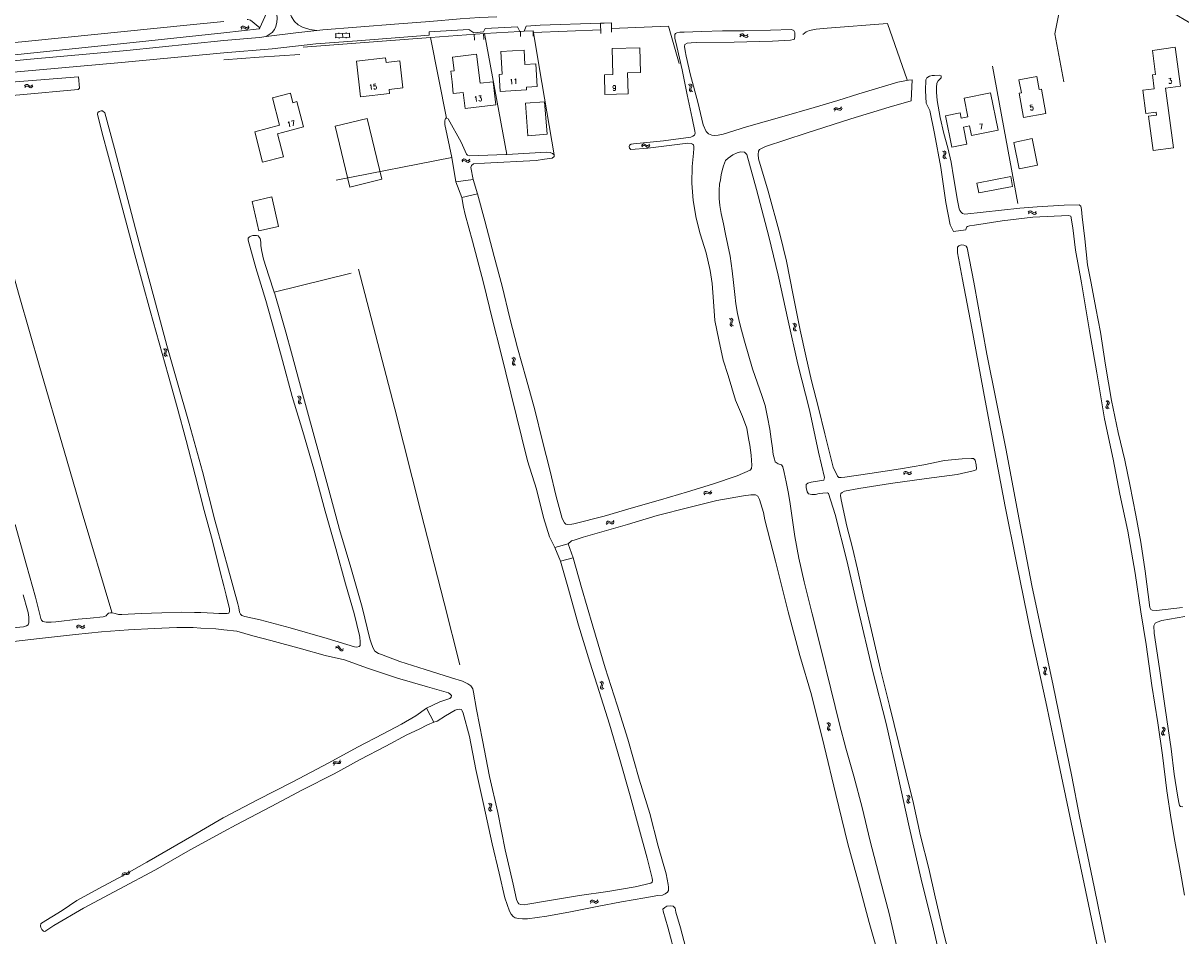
# Model space of a CAD drawing. Header units: metres. Extents: x 189705 to 199106, y 581686 to 588448.
# Tile 396 of 555: x 195938 to 196294, y 586684 to 586965. Entities that reach past the tile are written whole.
import ezdxf

# ---------------------------------------------------------------- set-up
doc = ezdxf.new("R2010")
doc.units = ezdxf.units.M
doc.layers.add('B-WA-OG-GBKN-G', color=7, linetype='Continuous', lineweight=18)
doc.styles.add('Style-STANDARD', font='STANDARD.shx')

msp = doc.modelspace()

# ---------------------------------------------------------------- linework, layer by layer
at = {"layer": 'B-WA-OG-GBKN-G'}
for p, q in [((196005.212, 586963.398), (196005.457, 586963.723)), ((196005.457, 586963.723), (196005.735, 586963.897)), ((196005.735, 586963.897), (196006.071, 586963.859)), ((196006.071, 586963.859), (196006.431, 586963.668)), ((196006.431, 586963.668), (196006.792, 586963.479)), ((196007.119, 586963.439), (196007.406, 586963.614)), ((196007.406, 586963.614), (196007.653, 586963.94)), ((196005.318, 586962.912), (196005.565, 586963.237)), ((196005.565, 586963.237), (196005.845, 586963.408)), ((196005.845, 586963.408), (196006.169, 586963.372)), ((196006.169, 586963.372), (196006.539, 586963.184)), ((196006.539, 586963.184), (196006.899, 586962.991)), ((196006.792, 586963.479), (196007.119, 586963.439)), ((196006.899, 586962.991), (196007.225, 586962.952)), ((196007.225, 586962.952), (196007.512, 586963.129)), ((196007.512, 586963.129), (196007.759, 586963.455)), ((196034.205, 586961.522), (196038.801, 586961.706)), ((196034.253, 586960.323), (196038.849, 586960.507)), ((196034.405, 586961.53), (196034.453, 586960.331)), ((196035.344, 586961.868), (196035.356, 586961.568)), ((196035.504, 586960.373), (196035.516, 586960.074)), ((196036.503, 586961.614), (196036.551, 586960.415)), ((196037.6, 586960.457), (196037.612, 586960.157)), ((196037.64, 586961.96), (196037.652, 586961.66)), ((196038.602, 586961.698), (196038.65, 586960.499)), ((196158.717, 586961.15), (196159.006, 586961.437)), ((196158.751, 586960.655), (196159.042, 586960.94)), ((196159.006, 586961.437), (196159.306, 586961.568)), ((196159.042, 586960.94), (196159.344, 586961.069)), ((196159.306, 586961.568), (196159.633, 586961.482)), ((196159.344, 586961.069), (196159.66, 586960.986)), ((196159.633, 586961.482), (196159.961, 586961.242)), ((196159.66, 586960.986), (196159.998, 586960.746)), ((196159.961, 586961.242), (196160.292, 586961.001)), ((196159.998, 586960.746), (196160.326, 586960.504)), ((196160.292, 586961.001), (196160.609, 586960.915)), ((196160.326, 586960.504), (196160.644, 586960.417)), ((196160.609, 586960.915), (196160.919, 586961.046)), ((196160.644, 586960.417), (196160.953, 586960.55)), ((196160.919, 586961.046), (196161.21, 586961.333)), ((196160.953, 586960.55), (196161.244, 586960.837)), ((195938.677, 586945.5), (195938.941, 586945.811)), ((195938.941, 586945.811), (195939.228, 586945.967)), ((195939.228, 586945.967), (195939.562, 586945.909)), ((195939.562, 586945.909), (195939.909, 586945.698)), ((195940.88, 586945.585), (195941.145, 586945.896)), ((196142.909, 586945.998), (196143.263, 586945.797)), ((196143.263, 586945.797), (196143.471, 586945.543)), ((196143.375, 586946.168), (196143.731, 586945.97)), ((196143.731, 586945.97), (196143.94, 586945.718)), ((195938.754, 586945.009), (195939.02, 586945.318)), ((195939.02, 586945.318), (195939.309, 586945.473)), ((195939.309, 586945.473), (195939.631, 586945.418)), ((195939.631, 586945.418), (195939.988, 586945.207)), ((195939.909, 586945.698), (195940.259, 586945.487)), ((195939.988, 586945.207), (195940.336, 586944.994)), ((195940.259, 586945.487), (195940.583, 586945.428)), ((195940.336, 586944.994), (195940.66, 586944.935)), ((195940.583, 586945.428), (195940.88, 586945.585)), ((195940.66, 586944.935), (195940.957, 586945.095)), ((195940.957, 586945.095), (195941.222, 586945.406)), ((196143.341, 586944.825), (196143.199, 586944.443)), ((196143.199, 586944.443), (196143.204, 586944.114)), ((196143.204, 586944.114), (196143.418, 586943.853)), ((196143.479, 586945.217), (196143.341, 586944.825)), ((196143.418, 586943.853), (196143.774, 586943.652)), ((196143.471, 586945.543), (196143.479, 586945.217)), ((196143.807, 586944.997), (196143.668, 586944.613)), ((196143.668, 586944.613), (196143.672, 586944.284)), ((196143.672, 586944.284), (196143.884, 586944.023)), ((196143.948, 586945.379), (196143.807, 586944.997)), ((196143.884, 586944.023), (196144.24, 586943.823)), ((196143.94, 586945.718), (196143.948, 586945.379)), ((196187.857, 586938.576), (196188.106, 586938.788)), ((196188.106, 586938.788), (196188.445, 586938.8)), ((196188.445, 586938.8), (196188.828, 586938.665)), ((196189.543, 586938.538), (196189.802, 586938.753)), ((196189.802, 586938.753), (196189.998, 586939.112)), ((196187.663, 586938.218), (196187.857, 586938.576)), ((196187.839, 586937.754), (196188.036, 586938.111)), ((196188.036, 586938.111), (196188.287, 586938.321)), ((196188.287, 586938.321), (196188.613, 586938.333)), ((196188.613, 586938.333), (196189.006, 586938.201)), ((196188.828, 586938.665), (196189.214, 586938.53)), ((196189.006, 586938.201), (196189.39, 586938.063)), ((196189.214, 586938.53), (196189.543, 586938.538)), ((196189.39, 586938.063), (196189.719, 586938.072)), ((196189.719, 586938.072), (196189.978, 586938.289)), ((196189.978, 586938.289), (196190.174, 586938.648)), ((196128.494, 586927.236), (196128.757, 586927.547)), ((196128.571, 586926.746), (196128.837, 586927.055)), ((196128.757, 586927.547), (196129.044, 586927.704)), ((196128.837, 586927.055), (196129.126, 586927.21)), ((196129.044, 586927.704), (196129.378, 586927.646)), ((196129.126, 586927.21), (196129.447, 586927.155)), ((196129.378, 586927.646), (196129.726, 586927.436)), ((196129.447, 586927.155), (196129.805, 586926.945)), ((196129.726, 586927.436), (196130.076, 586927.225)), ((196129.805, 586926.945), (196130.153, 586926.732)), ((196130.076, 586927.225), (196130.399, 586927.166)), ((196130.153, 586926.732), (196130.477, 586926.674)), ((196130.399, 586927.166), (196130.697, 586927.324)), ((196130.477, 586926.674), (196130.774, 586926.834)), ((196130.697, 586927.324), (196130.962, 586927.635)), ((196130.774, 586926.834), (196131.039, 586927.145)), ((196221.095, 586925.451), (196221.436, 586925.227)), ((196221.436, 586925.227), (196221.626, 586924.96)), ((196221.612, 586924.634), (196221.449, 586924.252)), ((196221.572, 586925.59), (196221.914, 586925.369)), ((196221.626, 586924.96), (196221.612, 586924.634)), ((196221.914, 586925.369), (196222.106, 586925.103)), ((196222.091, 586924.765), (196221.926, 586924.393)), ((196222.106, 586925.103), (196222.091, 586924.765)), ((196073.479, 586922.926), (196073.205, 586922.622)), ((196073.542, 586922.433), (196073.268, 586922.13)), ((196073.78, 586923.077), (196073.479, 586922.926)), ((196073.843, 586922.582), (196073.542, 586922.433)), ((196074.102, 586923.009), (196073.78, 586923.077)), ((196074.165, 586922.514), (196073.843, 586922.582)), ((196074.444, 586922.786), (196074.102, 586923.009)), ((196074.509, 586922.293), (196074.165, 586922.514)), ((196074.795, 586922.566), (196074.444, 586922.786)), ((196074.85, 586922.072), (196074.509, 586922.293)), ((196075.115, 586922.501), (196074.795, 586922.566)), ((196075.182, 586922.005), (196074.85, 586922.072)), ((196075.409, 586922.648), (196075.115, 586922.501)), ((196075.474, 586922.153), (196075.182, 586922.005)), ((196075.683, 586922.949), (196075.409, 586922.648)), ((196075.746, 586922.457), (196075.474, 586922.153)), ((196221.282, 586923.88), (196221.265, 586923.552)), ((196221.265, 586923.552), (196221.461, 586923.277)), ((196221.449, 586924.252), (196221.282, 586923.88)), ((196221.461, 586923.277), (196221.803, 586923.054)), ((196221.761, 586924.02), (196221.744, 586923.691)), ((196221.744, 586923.691), (196221.938, 586923.416)), ((196221.926, 586924.393), (196221.761, 586924.02)), ((196221.938, 586923.416), (196222.28, 586923.193)), ((196247.431, 586906.683), (196247.718, 586906.972)), ((196247.718, 586906.972), (196248.017, 586907.105)), ((196248.017, 586907.105), (196248.345, 586907.021)), ((196248.345, 586907.021), (196248.675, 586906.783)), ((196248.675, 586906.783), (196249.006, 586906.545)), ((196249.633, 586906.594), (196249.923, 586906.883)), ((196247.469, 586906.188), (196247.758, 586906.475)), ((196247.758, 586906.475), (196248.059, 586906.606)), ((196248.059, 586906.606), (196248.375, 586906.526)), ((196248.375, 586906.526), (196248.715, 586906.288)), ((196248.715, 586906.288), (196249.044, 586906.048)), ((196249.006, 586906.545), (196249.325, 586906.461)), ((196249.044, 586906.048), (196249.363, 586905.963)), ((196249.325, 586906.461), (196249.633, 586906.594)), ((196249.363, 586905.963), (196249.671, 586906.099)), ((196249.671, 586906.099), (196249.96, 586906.388)), ((196155.565, 586873.964), (196155.904, 586873.738)), ((196155.745, 586872.392), (196155.727, 586872.064)), ((196155.727, 586872.064), (196155.921, 586871.788)), ((196155.914, 586872.764), (196155.745, 586872.392)), ((196155.904, 586873.738), (196156.093, 586873.47)), ((196156.078, 586873.144), (196155.914, 586872.764)), ((196155.921, 586871.788), (196156.263, 586871.563)), ((196156.042, 586874.101), (196156.383, 586873.878)), ((196156.093, 586873.47), (196156.078, 586873.144)), ((196156.224, 586872.53), (196156.206, 586872.201)), ((196156.206, 586872.201), (196156.399, 586871.925)), ((196156.391, 586872.903), (196156.224, 586872.53)), ((196156.383, 586873.878), (196156.574, 586873.612)), ((196156.557, 586873.274), (196156.391, 586872.903)), ((196156.399, 586871.925), (196156.74, 586871.7)), ((196156.574, 586873.612), (196156.557, 586873.274)), ((196175.007, 586872.461), (196175.348, 586872.238)), ((196175.364, 586871.263), (196175.198, 586870.89)), ((196175.348, 586872.238), (196175.539, 586871.971)), ((196175.526, 586871.645), (196175.364, 586871.263)), ((196175.483, 586872.601), (196175.826, 586872.38)), ((196175.539, 586871.971), (196175.526, 586871.645)), ((196175.676, 586871.031), (196175.66, 586870.702)), ((196175.84, 586871.405), (196175.676, 586871.031)), ((196175.826, 586872.38), (196176.018, 586872.116)), ((196176.004, 586871.777), (196175.84, 586871.405)), ((196176.018, 586872.116), (196176.004, 586871.777)), ((196175.198, 586870.89), (196175.182, 586870.562)), ((196175.182, 586870.562), (196175.379, 586870.288)), ((196175.379, 586870.288), (196175.721, 586870.065)), ((196175.66, 586870.702), (196175.855, 586870.428)), ((196175.855, 586870.428), (196176.198, 586870.205)), ((195981.408, 586864.675), (195981.756, 586864.462)), ((195981.756, 586864.462), (195981.955, 586864.201)), ((195981.88, 586864.829), (195982.229, 586864.619)), ((195981.955, 586864.201), (195981.951, 586863.875)), ((195982.229, 586864.619), (195982.429, 586864.36)), ((195982.426, 586864.021), (195982.272, 586863.645)), ((195982.429, 586864.36), (195982.426, 586864.021)), ((195981.646, 586863.111), (195981.639, 586862.782)), ((195981.639, 586862.782), (195981.844, 586862.514)), ((195981.801, 586863.488), (195981.646, 586863.111)), ((195981.951, 586863.875), (195981.801, 586863.488)), ((195981.844, 586862.514), (195982.193, 586862.302)), ((195982.12, 586863.266), (195982.113, 586862.937)), ((195982.113, 586862.937), (195982.316, 586862.668)), ((195982.272, 586863.645), (195982.12, 586863.266)), ((195982.316, 586862.668), (195982.665, 586862.456)), ((196088.552, 586861.928), (196088.897, 586861.711)), ((196088.771, 586860.361), (196088.761, 586860.032)), ((196088.931, 586860.737), (196088.771, 586860.361)), ((196088.897, 586861.711), (196089.093, 586861.447)), ((196089.086, 586861.121), (196088.931, 586860.737)), ((196089.026, 586862.077), (196089.373, 586861.862)), ((196089.093, 586861.447), (196089.086, 586861.121)), ((196089.247, 586860.51), (196089.237, 586860.181)), ((196089.404, 586860.887), (196089.247, 586860.51)), ((196089.373, 586861.862), (196089.57, 586861.601)), ((196089.562, 586861.262), (196089.404, 586860.887)), ((196089.57, 586861.601), (196089.562, 586861.262)), ((196088.761, 586860.032), (196088.962, 586859.762)), ((196088.962, 586859.762), (196089.309, 586859.545)), ((196089.237, 586860.181), (196089.436, 586859.91)), ((196089.436, 586859.91), (196089.783, 586859.694)), ((196022.632, 586850.008), (196022.986, 586849.807)), ((196022.986, 586849.807), (196023.194, 586849.553)), ((196023.098, 586850.178), (196023.454, 586849.98)), ((196023.454, 586849.98), (196023.663, 586849.728)), ((196023.663, 586849.728), (196023.671, 586849.389)), ((196023.065, 586848.835), (196022.923, 586848.453)), ((196022.923, 586848.453), (196022.927, 586848.124)), ((196022.927, 586848.124), (196023.141, 586847.863)), ((196023.202, 586849.227), (196023.065, 586848.835)), ((196023.141, 586847.863), (196023.498, 586847.663)), ((196023.194, 586849.553), (196023.202, 586849.227)), ((196023.531, 586849.007), (196023.391, 586848.624)), ((196023.391, 586848.624), (196023.396, 586848.295)), ((196023.396, 586848.295), (196023.608, 586848.033)), ((196023.671, 586849.389), (196023.531, 586849.007)), ((196023.608, 586848.033), (196023.964, 586847.833)), ((196271.394, 586847.07), (196271.345, 586846.745)), ((196271.345, 586846.745), (196271.512, 586846.452)), ((196271.364, 586848.652), (196271.681, 586848.395)), ((196271.597, 586847.424), (196271.394, 586847.07)), ((196271.512, 586846.452), (196271.831, 586846.196)), ((196271.797, 586847.787), (196271.597, 586847.424)), ((196271.681, 586848.395), (196271.843, 586848.11)), ((196271.843, 586848.11), (196271.797, 586847.787)), ((196271.884, 586847.161), (196271.835, 586846.836)), ((196271.835, 586846.836), (196272.001, 586846.543)), ((196271.852, 586848.743), (196272.171, 586848.488)), ((196272.085, 586847.517), (196271.884, 586847.161)), ((196272.001, 586846.543), (196272.319, 586846.287)), ((196272.287, 586847.87), (196272.085, 586847.517)), ((196272.171, 586848.488), (196272.335, 586848.206)), ((196272.335, 586848.206), (196272.287, 586847.87)), ((196209.031, 586826.495), (196209.276, 586826.82)), ((196209.135, 586826.01), (196209.383, 586826.333)), ((196209.276, 586826.82), (196209.555, 586826.993)), ((196209.383, 586826.333), (196209.663, 586826.504)), ((196209.555, 586826.993), (196209.891, 586826.953)), ((196209.663, 586826.504), (196209.987, 586826.466)), ((196209.891, 586826.953), (196210.25, 586826.762)), ((196209.987, 586826.466), (196210.356, 586826.276)), ((196210.25, 586826.762), (196210.611, 586826.57)), ((196210.356, 586826.276), (196210.715, 586826.083)), ((196210.611, 586826.57), (196210.937, 586826.529)), ((196210.715, 586826.083), (196211.042, 586826.042)), ((196210.937, 586826.529), (196211.226, 586826.703)), ((196211.042, 586826.042), (196211.33, 586826.217)), ((196211.226, 586826.703), (196211.473, 586827.028)), ((196211.33, 586826.217), (196211.577, 586826.543)), ((196147.599, 586820.249), (196147.8, 586820.604)), ((196147.766, 586819.782), (196147.969, 586820.135)), ((196147.8, 586820.604), (196148.053, 586820.811)), ((196147.969, 586820.135), (196148.225, 586820.341)), ((196148.053, 586820.811), (196148.391, 586820.817)), ((196148.225, 586820.341), (196148.551, 586820.347)), ((196148.391, 586820.817), (196148.772, 586820.674)), ((196148.551, 586820.347), (196148.942, 586820.207)), ((196148.772, 586820.674), (196149.155, 586820.532)), ((196148.942, 586820.207), (196149.323, 586820.062)), ((196149.155, 586820.532), (196149.484, 586820.534)), ((196149.323, 586820.062), (196149.652, 586820.065)), ((196149.484, 586820.534), (196149.747, 586820.745)), ((196149.652, 586820.065), (196149.914, 586820.277)), ((196149.747, 586820.745), (196149.95, 586821.1)), ((196149.914, 586820.277), (196150.117, 586820.632)), ((196117.57, 586811.112), (196117.774, 586811.465)), ((196117.734, 586810.643), (196117.94, 586810.995)), ((196117.774, 586811.465), (196118.028, 586811.671)), ((196117.94, 586810.995), (196118.197, 586811.199)), ((196118.028, 586811.671), (196118.367, 586811.674)), ((196118.197, 586811.199), (196118.523, 586811.203)), ((196118.367, 586811.674), (196118.747, 586811.528)), ((196118.523, 586811.203), (196118.913, 586811.06)), ((196118.747, 586811.528), (196119.129, 586811.384)), ((196118.913, 586811.06), (196119.293, 586810.913)), ((196119.129, 586811.384), (196119.458, 586811.384)), ((196119.293, 586810.913), (196119.622, 586810.913)), ((196119.458, 586811.384), (196119.722, 586811.592)), ((196119.622, 586810.913), (196119.886, 586811.123)), ((196119.722, 586811.592), (196119.927, 586811.946)), ((196119.886, 586811.123), (196120.091, 586811.477)), ((195954.658, 586779.233), (195954.912, 586779.552)), ((195954.749, 586778.745), (195955.006, 586779.062)), ((195954.912, 586779.552), (195955.195, 586779.717)), ((195955.006, 586779.062), (195955.291, 586779.225)), ((195955.195, 586779.717), (195955.53, 586779.668)), ((195955.291, 586779.225), (195955.614, 586779.179)), ((195955.53, 586779.668), (195955.884, 586779.467)), ((195955.614, 586779.179), (195955.977, 586778.979)), ((195955.884, 586779.467), (195956.239, 586779.267)), ((195955.977, 586778.979), (195956.331, 586778.776)), ((195956.239, 586779.267), (195956.565, 586779.217)), ((195956.331, 586778.776), (195956.656, 586778.727)), ((195956.565, 586779.217), (195956.857, 586779.383)), ((195956.656, 586778.727), (195956.949, 586778.895)), ((195956.857, 586779.383), (195957.114, 586779.702)), ((195956.949, 586778.895), (195957.205, 586779.214)), ((196034.322, 586772.63), (196034.689, 586772.807)), ((196034.447, 586773.11), (196034.813, 586773.29)), ((196034.689, 586772.807), (196035.016, 586772.834)), ((196034.813, 586773.29), (196035.139, 586773.319)), ((196035.016, 586772.834), (196035.289, 586772.655)), ((196035.139, 586773.319), (196035.422, 586773.133)), ((196035.289, 586772.655), (196035.533, 586772.319)), ((196035.422, 586773.133), (196035.656, 586772.801)), ((196035.533, 586772.319), (196035.767, 586771.985)), ((196035.656, 586772.801), (196035.893, 586772.468)), ((196035.767, 586771.985), (196036.04, 586771.802)), ((196035.893, 586772.468), (196036.166, 586772.285)), ((196036.04, 586771.802), (196036.376, 586771.83)), ((196036.166, 586772.285), (196036.502, 586772.31)), ((196036.376, 586771.83), (196036.744, 586772.009)), ((196036.502, 586772.31), (196036.869, 586772.49)), ((196252.026, 586766.778), (196252.367, 586766.554)), ((196252.213, 586765.207), (196252.196, 586764.879)), ((196252.196, 586764.879), (196252.392, 586764.604)), ((196252.38, 586765.579), (196252.213, 586765.207)), ((196252.367, 586766.554), (196252.557, 586766.287)), ((196252.543, 586765.961), (196252.38, 586765.579)), ((196252.392, 586764.604), (196252.734, 586764.381)), ((196252.503, 586766.917), (196252.845, 586766.696)), ((196252.557, 586766.287), (196252.543, 586765.961)), ((196252.692, 586765.347), (196252.675, 586765.018)), ((196252.675, 586765.018), (196252.869, 586764.743)), ((196252.857, 586765.72), (196252.692, 586765.347)), ((196252.845, 586766.696), (196253.037, 586766.43)), ((196253.022, 586766.092), (196252.857, 586765.72)), ((196252.869, 586764.743), (196253.211, 586764.52)), ((196253.037, 586766.43), (196253.022, 586766.092)), ((196115.616, 586762.314), (196115.969, 586762.11)), ((196116.039, 586761.138), (196115.893, 586760.757)), ((196115.893, 586760.757), (196115.895, 586760.427)), ((196115.969, 586762.11), (196116.174, 586761.854)), ((196116.18, 586761.528), (196116.039, 586761.138)), ((196116.084, 586762.48), (196116.438, 586762.279)), ((196116.174, 586761.854), (196116.18, 586761.528)), ((196116.506, 586761.306), (196116.363, 586760.923)), ((196116.363, 586760.923), (196116.365, 586760.594)), ((196116.438, 586762.279), (196116.645, 586762.025)), ((196116.65, 586761.687), (196116.506, 586761.306)), ((196116.645, 586762.025), (196116.65, 586761.687)), ((196115.895, 586760.427), (196116.107, 586760.165)), ((196116.107, 586760.165), (196116.461, 586759.961)), ((196116.365, 586760.594), (196116.575, 586760.331)), ((196116.575, 586760.331), (196116.93, 586760.128)), ((196185.458, 586749.662), (196185.803, 586749.445)), ((196185.674, 586748.095), (196185.663, 586747.766)), ((196185.663, 586747.766), (196185.864, 586747.495)), ((196185.834, 586748.47), (196185.674, 586748.095)), ((196185.803, 586749.445), (196185.998, 586749.181)), ((196185.99, 586748.855), (196185.834, 586748.47)), ((196185.864, 586747.495), (196186.21, 586747.278)), ((196185.932, 586749.81), (196186.278, 586749.595)), ((196185.998, 586749.181), (196185.99, 586748.855)), ((196186.15, 586748.243), (196186.139, 586747.914)), ((196186.139, 586747.914), (196186.338, 586747.643)), ((196186.308, 586748.62), (196186.15, 586748.243)), ((196186.278, 586749.595), (196186.475, 586749.333)), ((196186.466, 586748.995), (196186.308, 586748.62)), ((196186.338, 586747.643), (196186.684, 586747.426)), ((196186.475, 586749.333), (196186.466, 586748.995)), ((196288.543, 586746.677), (196288.478, 586746.355)), ((196288.764, 586747.021), (196288.543, 586746.677)), ((196288.591, 586748.259), (196288.894, 586747.987)), ((196288.981, 586747.374), (196288.764, 586747.021)), ((196288.894, 586747.987), (196289.043, 586747.694)), ((196289.037, 586746.744), (196288.972, 586746.422)), ((196288.972, 586746.422), (196289.123, 586746.121)), ((196289.043, 586747.694), (196288.981, 586747.374)), ((196289.256, 586747.09), (196289.037, 586746.744)), ((196289.083, 586748.325), (196289.388, 586748.056)), ((196289.474, 586747.433), (196289.256, 586747.09)), ((196289.388, 586748.056), (196289.539, 586747.765)), ((196289.539, 586747.765), (196289.474, 586747.433)), ((196288.478, 586746.355), (196288.631, 586746.054)), ((196288.631, 586746.054), (196288.936, 586745.783)), ((196289.123, 586746.121), (196289.429, 586745.85)), ((196033.747, 586737.439), (196033.603, 586737.056)), ((196033.973, 586737.689), (196033.747, 586737.439)), ((196033.986, 586737.003), (196033.842, 586736.62)), ((196034.298, 586737.744), (196033.973, 586737.689)), ((196034.212, 586737.252), (196033.986, 586737.003)), ((196034.537, 586737.306), (196034.212, 586737.252)), ((196034.697, 586737.661), (196034.298, 586737.744)), ((196034.938, 586737.226), (196034.537, 586737.306)), ((196035.105, 586737.584), (196034.697, 586737.661)), ((196035.336, 586737.145), (196034.938, 586737.226)), ((196035.426, 586737.641), (196035.105, 586737.584)), ((196035.67, 586737.204), (196035.336, 586737.145)), ((196035.646, 586737.885), (196035.426, 586737.641)), ((196035.791, 586738.265), (196035.646, 586737.885)), ((196035.887, 586737.448), (196035.67, 586737.204)), ((196036.03, 586737.83), (196035.887, 586737.448)), ((196081.864, 586725.009), (196082.202, 586724.781)), ((196210.029, 586727.341), (196210.361, 586727.105)), ((196210.161, 586725.764), (196210.132, 586725.436)), ((196210.132, 586725.436), (196210.319, 586725.155)), ((196210.341, 586726.13), (196210.161, 586725.764)), ((196210.319, 586725.155), (196210.653, 586724.92)), ((196210.517, 586726.506), (196210.341, 586726.13)), ((196210.361, 586727.105), (196210.542, 586726.831)), ((196210.511, 586727.463), (196210.844, 586727.23)), ((196210.542, 586726.831), (196210.517, 586726.506)), ((196210.644, 586725.887), (196210.616, 586725.559)), ((196210.616, 586725.559), (196210.8, 586725.278)), ((196210.822, 586726.255), (196210.644, 586725.887)), ((196210.8, 586725.278), (196211.134, 586725.042)), ((196211, 586726.62), (196210.822, 586726.255)), ((196210.844, 586727.23), (196211.027, 586726.958)), ((196211.027, 586726.958), (196211, 586726.62)), ((196081.385, 586724.879), (196081.721, 586724.649)), ((196081.542, 586723.305), (196081.519, 586722.977)), ((196081.519, 586722.977), (196081.71, 586722.699)), ((196081.716, 586723.674), (196081.542, 586723.305)), ((196081.71, 586722.699), (196082.048, 586722.469)), ((196081.886, 586724.052), (196081.716, 586723.674)), ((196081.721, 586724.649), (196081.906, 586724.378)), ((196081.906, 586724.378), (196081.886, 586724.052)), ((196082.024, 586723.436), (196082, 586723.107)), ((196082, 586723.107), (196082.189, 586722.829)), ((196082.195, 586723.806), (196082.024, 586723.436)), ((196082.189, 586722.829), (196082.528, 586722.599)), ((196082.367, 586724.175), (196082.195, 586723.806)), ((196082.202, 586724.781), (196082.388, 586724.513)), ((196082.388, 586724.513), (196082.367, 586724.175)), ((195970.436, 586703.541), (195970.648, 586703.802)), ((195970.648, 586703.802), (195970.77, 586704.192)), ((195970.911, 586703.381), (195971.033, 586703.771)), ((195968.654, 586702.862), (195968.775, 586703.251)), ((195968.775, 586703.251), (195968.978, 586703.507)), ((195968.917, 586702.44), (195969.04, 586702.828)), ((195968.978, 586703.507), (195969.308, 586703.584)), ((195969.04, 586702.828), (195969.246, 586703.084)), ((195969.246, 586703.084), (195969.564, 586703.159)), ((195969.308, 586703.584), (195969.71, 586703.526)), ((195969.564, 586703.159), (195969.975, 586703.105)), ((195969.71, 586703.526), (195970.115, 586703.468)), ((195969.975, 586703.105), (195970.378, 586703.045)), ((195970.115, 586703.468), (195970.436, 586703.541)), ((195970.378, 586703.045), (195970.699, 586703.118)), ((195970.699, 586703.118), (195970.911, 586703.381)), ((196112.66, 586694.668), (196112.899, 586694.998)), ((196112.774, 586694.185), (196113.016, 586694.513)), ((196112.899, 586694.998), (196113.173, 586695.176)), ((196113.016, 586694.513), (196113.292, 586694.69)), ((196113.173, 586695.176), (196113.511, 586695.144)), ((196113.292, 586694.69), (196113.617, 586694.659)), ((196113.511, 586695.144), (196113.873, 586694.96)), ((196113.617, 586694.659), (196113.99, 586694.477)), ((196113.873, 586694.96), (196114.238, 586694.776)), ((196113.99, 586694.477), (196114.353, 586694.291)), ((196114.238, 586694.776), (196114.566, 586694.742)), ((196114.353, 586694.291), (196114.68, 586694.257)), ((196114.566, 586694.742), (196114.85, 586694.922)), ((196114.68, 586694.257), (196114.964, 586694.439)), ((196114.85, 586694.922), (196115.091, 586695.253)), ((196114.964, 586694.439), (196115.205, 586694.769))]:
    msp.add_line(p, q, dxfattribs=at)
at = {"layer": 'B-WA-OG-GBKN-G', "flags": 128}
for points in [[(196000, 586965.285), (195988.569, 586964.15), (195940.961, 586959.343), (195893.937, 586954.77), (195851.019, 586950.429), (195850.299, 586952.032), (195847.851, 586959.724), (195842.557, 586976.96), (195837.175, 586993.734), (195835.118, 587000)], [(196013.023, 586960.697), (196014.836, 586961.943), (196015.574, 586962.857), (196016.008, 586963.797), (196016.289, 586965.067), (196016.418, 586966.236), (196016.293, 586967.609), (196015.637, 586970.102), (196004.838, 587000)], [(196028.633, 586962.537), (196026.478, 586962.859), (196024.242, 586963.575), (196022.871, 586964.265), (196021.78, 586965.335), (196020.816, 586966.735), (196019.778, 586968.924), (196017.729, 586974.902), (196008.955, 587000)], [(196258.347, 586946.774), (196255.626, 586961.575), (196257.471, 586970.773), (196262.734, 586971.88), (196267.921, 586972.784), (196271.53, 586973.158), (196281.848, 586972.754), (196284.694, 586972.316), (196304.347, 586960.681), (196324.682, 586948.584)], [(196011.041, 586963.325), (196013.666, 586968.99)], [(196011.041, 586963.325), (196008.207, 586965.722), (196007.379, 586965.931), (196007.145, 586965.927)], [(196083.954, 586966.765), (196078.637, 586966.585), (196072.664, 586966.14), (196063.411, 586965.296), (196053.853, 586964.605), (196040.839, 586963.565), (196030.493, 586962.748), (196028.633, 586962.537)], [(196091.209, 586962.247), (196091.008, 586962.236), (196090.327, 586963.69), (196080.411, 586963.174), (196079.825, 586962.133)], [(196115.868, 586964.76), (196097.34, 586964.155), (196092.959, 586963.929), (196092.406, 586962.309), (196091.209, 586962.247)], [(196119.273, 586964.89), (196117.038, 586964.798), (196115.868, 586964.76)], [(196115.991, 586961.597), (196115.868, 586964.76)], [(196119.273, 586964.89), (196119.27, 586962.048)], [(196119.271, 586963.166), (196136.759, 586963.84), (196140.112, 586952.412)], [(196178.082, 586961.336), (196179.1, 586962.147), (196180.142, 586962.552), (196182.227, 586962.954), (196185.583, 586963.252), (196204.113, 586964.661), (196210.217, 586947.401)], [(195915.86, 586952.977), (195972.067, 586958.891), (196000, 586961.878)], [(196000, 586961.878), (196010.83, 586963.036), (196011.041, 586963.325)], [(196079.825, 586962.133), (196076.876, 586961.86), (196075.327, 586962.829), (196063.126, 586962.195), (196063.175, 586961.127), (196041.061, 586959.395), (196028.249, 586958.432), (196014.827, 586956.936), (196000, 586955.723)], [(196010.995, 586960.452), (196000, 586959.484)], [(196013.023, 586960.697), (196010.995, 586960.452)], [(196028.633, 586962.537), (196022.155, 586961.801), (196013.023, 586960.697)], [(196024.385, 586957.449), (196063.533, 586960.374)], [(196063.533, 586960.374), (196080.203, 586961.62)], [(196063.533, 586960.374), (196068.506, 586935.632)], [(196076.994, 586961.38), (196077.126, 586959.622)], [(196080.024, 586959.769), (196079.896, 586961.597)], [(196080.203, 586961.62), (196080.256, 586961.624), (196091.008, 586962.236)], [(196080.203, 586961.62), (196087.01, 586924.433)], [(196091.209, 586962.247), (196091.285, 586960.71)], [(196092.406, 586962.309), (196095.126, 586962.405), (196095.207, 586961.927)], [(196095.126, 586962.405), (196095.123, 586960.804)], [(196095.207, 586961.927), (196115.944, 586962.789)], [(196095.207, 586961.927), (196097.089, 586950.809), (196101.565, 586924.34)], [(196144.462, 586927.387), (196144.178, 586927.604), (196143.751, 586927.841), (196142.764, 586927.926), (196130.392, 586926.391), (196125.199, 586925.931), (196124.735, 586926.337), (196124.648, 586926.883), (196124.781, 586927.285), (196125.29, 586927.58), (196126.038, 586927.704), (196135.281, 586928.62), (196143.675, 586929.783), (196144.314, 586930.097), (196144.809, 586930.372), (196144.938, 586931.034), (196144.845, 586931.645), (196144.038, 586935.62), (196142.573, 586942.814), (196140.989, 586950.491), (196139.387, 586957.589), (196138.712, 586960.166), (196138.704, 586960.861), (196138.727, 586961.296), (196138.899, 586961.646), (196139.316, 586961.87), (196140.239, 586961.993), (196141.558, 586962.015), (196146.938, 586962.227), (196153.441, 586962.502), (196160.085, 586962.457), (196168.115, 586962.649), (196174.579, 586962.872), (196175.35, 586962.567), (196175.591, 586961.89), (196175.622, 586960.779), (196175.511, 586959.936), (196175.211, 586959.737), (196174.307, 586959.575), (196172.449, 586959.485), (196168.745, 586959.26), (196156.941, 586958.916), (196145.333, 586958.816), (196143.787, 586958.763), (196142.493, 586958.637), (196141.835, 586958.285), (196141.713, 586957.643), (196141.884, 586956.271), (196142.203, 586954.632), (196143.587, 586948.782)], [(195766.469, 586959.883), (195776.175, 586944.781), (195777.471, 586942.949), (195778.997, 586941.524), (195780.369, 586940.736), (195781.64, 586940.1), (195784.436, 586939.464), (195787.232, 586939.109), (195789.494, 586938.982), (195792.086, 586939.06), (195812.01, 586941.025), (195838.67, 586943.681), (195878.138, 586947.663), (195906.118, 586950.395), (195939.385, 586953.587), (195970.111, 586956.447), (196000, 586959.484)], [(196092.601, 586952.143), (196092.343, 586956.511), (196085.213, 586956.076)], [(196119.472, 586957.012), (196119.674, 586948.991), (196117.045, 586948.925), (196117.197, 586942.864), (196124.371, 586943.044), (196124.208, 586949.538), (196128.197, 586949.639), (196128.006, 586957.226), (196119.472, 586957.012)], [(196285.626, 586956.44), (196286.633, 586949.05), (196285.635, 586948.914), (196286.213, 586944.668), (196282.641, 586944.182), (196283.619, 586937.01), (196286.791, 586937.442), (196286.91, 586936.572), (196284.453, 586936.237), (196285.895, 586925.654), (196292.111, 586926.5), (196289.621, 586944.784), (196294.271, 586945.418), (196292.64, 586957.396)], [(196292.64, 586957.396), (196285.626, 586956.44)], [(195930.542, 586949.283), (195968.511, 586952.68), (196000, 586955.723)], [(196023.408, 586955.16), (196010.909, 586954.326), (196000, 586953.537)], [(196040.83, 586953.129), (196049.724, 586954.133), (196049.885, 586952.706), (196054.153, 586953.188), (196055.088, 586944.906), (196050.825, 586944.424), (196050.965, 586943.186), (196042.066, 586942.182), (196040.83, 586953.129)], [(196070.192, 586946.77), (196069.809, 586950.078), (196070.802, 586950.193), (196070.315, 586954.395), (196077.765, 586955.259), (196078.802, 586946.319), (196082.815, 586946.785), (196083.642, 586939.652), (196074.205, 586938.558), (196073.63, 586943.515)], [(196085.213, 586956.076), (196085.624, 586949.117)], [(196085.624, 586949.117), (196084.728, 586949.062), (196085.048, 586943.808), (196093.145, 586944.302), (196093.097, 586945.102), (196096.375, 586945.302), (196095.945, 586952.347), (196092.601, 586952.143)], [(196236.421, 586951.575), (196240.502, 586929.348), (196244.231, 586909.334)], [(195955.319, 586948.295), (195935.897, 586946.791), (195919.779, 586945.009), (195919.459, 586944.761), (195919.774, 586942.154), (195920.046, 586941.732), (195922.869, 586941.528), (195937.285, 586942.821), (195955.163, 586944.398), (195955.611, 586944.835)], [(195955.319, 586948.295), (195955.611, 586944.835)], [(196073.63, 586943.515), (196070.555, 586943.181), (196070.192, 586946.77)], [(196143.587, 586948.782), (196145.836, 586940.503), (196147.464, 586933.56), (196148.345, 586931.469), (196149.132, 586930.742), (196150.077, 586930.39), (196151.076, 586930.24), (196152.097, 586930.368), (196153.626, 586930.688), (196160.813, 586932.886), (196171.684, 586936.005), (196181.591, 586938.858), (196188.895, 586940.997), (196195.283, 586943.124), (196201.46, 586944.882), (196207.358, 586946.623), (196210.624, 586947.319), (196211.754, 586947.343)], [(196211.754, 586947.343), (196211.47, 586940.879)], [(196216.044, 586940.196), (196215.797, 586944.133), (196215.913, 586947.412)], [(196215.913, 586947.412), (196216.267, 586947.978), (196217.076, 586948.537), (196217.909, 586948.745), (196218.578, 586948.766), (196220.138, 586948.819), (196220.617, 586948.653), (196220.684, 586948.022), (196220.226, 586947.591), (196219.715, 586947.042), (196219.326, 586946.364), (196219.206, 586945.046), (196219.214, 586943.552), (196219.422, 586941.082), (196220.33, 586935.834), (196221.442, 586930.837), (196222.746, 586926.521), (196223.777, 586922.038), (196224.457, 586917.563)], [(196244.581, 586947.406), (196250.066, 586948.423)], [(196244.638, 586943.25), (196245.326, 586943.377), (196244.581, 586947.406)], [(196246.014, 586935.792), (196252.888, 586937.07), (196251.504, 586944.515), (196250.817, 586944.387), (196250.066, 586948.423)], [(196017.164, 586933.414), (196014.926, 586941.829), (196020.472, 586943.303), (196021.255, 586940.358), (196022.455, 586940.677), (196024.512, 586932.942), (196018, 586931.21)], [(196235.857, 586943.416), (196227.687, 586941.794), (196228.84, 586935.985), (196226.825, 586935.585), (196226.494, 586937.252), (196221.966, 586936.353), (196223.891, 586926.658), (196228.539, 586927.581), (196227.491, 586932.863), (196229.381, 586933.238), (196229.972, 586930.256), (196238.147, 586931.879), (196235.857, 586943.416)], [(196244.638, 586943.25), (196246.014, 586935.792)], [(195921.09, 586941.313), (195927.985, 586914.922), (195934.04, 586891.686), (195936.991, 586881.073), (195943.351, 586858.907), (195950.881, 586833.355), (195956.401, 586814.268), (195965.584, 586783.703)], [(196098.685, 586940.648), (196099.418, 586930.638), (196093.549, 586930.208), (196092.816, 586940.219), (196098.685, 586940.648)], [(196211.47, 586940.879), (196204.706, 586938.968), (196192.831, 586935.376), (196179.151, 586931.006), (196166.623, 586926.881), (196165.417, 586926.279), (196164.752, 586925.953), (196164.425, 586925.468), (196164.352, 586924.423), (196164.504, 586923.123), (196167.389, 586913.105), (196171.056, 586900.067), (196173.057, 586891.673), (196175.14, 586881.181), (196177.278, 586870.421), (196179.062, 586862.49), (196180.77, 586854.885), (196182.947, 586846.554), (196184.905, 586838.524), (196187.471, 586828.32), (196188.742, 586825.544), (196189.193, 586825.112), (196189.92, 586825.093), (196191.039, 586825.227), (196198.672, 586826.344), (196208.114, 586827.746), (196215.307, 586829.055), (196221.663, 586830.299), (196227.155, 586830.841), (196229.975, 586830.975), (196230.644, 586830.97), (196231.146, 586830.414), (196231.46, 586828.989), (196231.556, 586827.923), (196231.403, 586827.476), (196230.517, 586827.165), (196225.611, 586826.04), (196216.158, 586824.827), (196205.066, 586823.236), (196195.299, 586821.759), (196190.915, 586820.909), (196190.152, 586820.532), (196189.785, 586820.151), (196189.729, 586819.619), (196189.907, 586818.254), (196191.644, 586810.187), (196193.379, 586803.503), (196194.868, 586796.97), (196196.879, 586788.141), (196199.27, 586778.088)], [(196224.414, 586900.751), (196223.447, 586902.832), (196222.065, 586909.688), (196220.504, 586920.397), (196218.57, 586930.85), (196217.118, 586937.921), (196216.044, 586940.196)], [(195991.172, 586825.84), (195988.441, 586836.52), (195985.623, 586846.777), (195982.861, 586856.678), (195977.387, 586876.341), (195972.654, 586893.531), (195966.486, 586916.629), (195962.544, 586931.026), (195961.107, 586936.825), (195961.189, 586937.331), (195961.64, 586937.697), (195962.259, 586937.881), (195962.693, 586937.813), (195963.37, 586937.19), (195966.352, 586926.256), (195969.816, 586912.992), (195973.988, 586897.223), (195978.548, 586880.275), (195982.443, 586865.735), (195985.556, 586854.929), (195989.332, 586841.689), (195993.389, 586826.96), (195997.268, 586811.972), (196000, 586801.925)], [(196044.099, 586935.538), (196048.638, 586916.81), (196038.801, 586914.427), (196034.262, 586933.154), (196044.099, 586935.538)], [(196067.987, 586934.755), (196068.166, 586935.593), (196068.421, 586935.669), (196068.506, 586935.632)], [(196068.506, 586935.632), (196068.954, 586935.439), (196073.034, 586928.211), (196074.655, 586924.547), (196074.959, 586924.241), (196075.645, 586924.036), (196086.753, 586924.419), (196087.01, 586924.433)], [(196018, 586931.21), (196016.498, 586930.811), (196018.335, 586923.689), (196011.928, 586922.036), (196009.517, 586931.379), (196017.164, 586933.414)], [(196070.154, 586923.514), (196067.985, 586933.662), (196067.987, 586934.755)], [(196248.666, 586929.303), (196250.325, 586921.154), (196244.681, 586920.005), (196243.022, 586928.154), (196248.666, 586929.303)], [(196078.072, 586912.295), (196080.301, 586903.991), (196083.192, 586893.031), (196085.564, 586883.972), (196087.937, 586874.075), (196090.323, 586864.996), (196093.043, 586855.525), (196095.619, 586845.873), (196097.993, 586836.255), (196100.27, 586827.437), (196102.195, 586819.245), (196104.085, 586812.462), (196104.757, 586811.184), (196105.248, 586810.816), (196105.825, 586810.663), (196107.021, 586810.77), (196107.626, 586810.896), (196116.977, 586813.26), (196126.045, 586815.879), (196134.37, 586818.244), (196142.586, 586820.701), (196150.327, 586823.077), (196157.894, 586825.669), (196161.856, 586827.386), (196162.302, 586827.883), (196162.4, 586828.921), (196162.308, 586830.37), (196162.177, 586831.95), (196161.818, 586835.07), (196161.418, 586837.106), (196160.864, 586840.254), (196159.593, 586843.894), (196157.378, 586848.945), (196155.175, 586856.438), (196153.581, 586861.23), (196152.226, 586867.463), (196151.07, 586873.35), (196150.583, 586879.264), (196150.168, 586884.715), (196149.575, 586888.733), (196148.37, 586894.16), (196146.551, 586899.987), (196145.322, 586904.867), (196144.395, 586910.246), (196143.994, 586915.575), (196144.08, 586920.744), (196144.449, 586924.815), (196144.57, 586926.243), (196144.601, 586926.847), (196144.462, 586927.387)], [(196087.01, 586924.433), (196099.258, 586925.104), (196100.402, 586925.05), (196101.062, 586924.769), (196101.57, 586924.336)], [(196159.073, 586925.235), (196157.941, 586924.913), (196156.605, 586924.313), (196155.18, 586923.258), (196154.312, 586922.596), (196153.675, 586920.893), (196153.268, 586919.545), (196152.953, 586918.19), (196152.778, 586916.606), (196152.515, 586915.316), (196152.358, 586913.511), (196152.371, 586910.926), (196152.62, 586908.716), (196152.998, 586906.336), (196153.701, 586903.09), (196154.268, 586899.961), (196155.781, 586893.182), (196156.357, 586888.65), (196156.79, 586885.062), (196157.165, 586881.422), (196157.507, 586878.529), (196158.042, 586875.498), (196158.573, 586872.733), (196159.191, 586870.377), (196160.114, 586867.084), (196162.607, 586858.517), (196165.601, 586850.005), (196166.529, 586847.264), (196167.221, 586843.621), (196167.908, 586839.972), (196168.391, 586836.877), (196168.773, 586834.165), (196168.965, 586832.176), (196169.37, 586830.712), (196169.637, 586829.969), (196170.522, 586829.359), (196171.565, 586828.967), (196171.976, 586828.367), (196172.378, 586826.662), (196172.98, 586823.832), (196173.579, 586820.664), (196174.089, 586817.731), (196174.496, 586814.896), (196175.63, 586806.937), (196176.911, 586800.27), (196178.544, 586793.061), (196180.975, 586783.151), (196183.749, 586772.185), (196186.741, 586760.166), (196189.392, 586749.292)], [(196221.22, 586673.42), (196218.306, 586686.361), (196214.533, 586701.672), (196210.765, 586717.712), (196207.289, 586733.593), (196203.78, 586749.474), (196199.535, 586765.881), (196195.126, 586784.575), (196191.656, 586799.598), (196188.03, 586813.74), (196186.02, 586820.153), (196185.671, 586820.396), (196184.287, 586820.322), (196183.13, 586820.149), (196181.972, 586819.924), (196180.912, 586819.855), (196179.862, 586820.057), (196179.452, 586820.762), (196179.163, 586822.05), (196179.157, 586822.94), (196179.602, 586823.378), (196180.701, 586823.675), (196184.545, 586824.269), (196184.733, 586825.125), (196182.91, 586832.953), (196180.196, 586845.886), (196176.609, 586859.956), (196173.561, 586873.333), (196170.551, 586887.288), (196167.623, 586899.268), (196163.881, 586913.631), (196160.892, 586924.442), (196160.196, 586925.181), (196159.073, 586925.235)], [(196034.544, 586916.57), (196070.157, 586923.5)], [(196070.158, 586923.493), (196070.154, 586923.514)], [(196071.412, 586916), (196070.157, 586923.5)], [(196076.679, 586916.786), (196076.002, 586920.444), (196076.159, 586921.093), (196076.836, 586921.551), (196080.14, 586921.764)], [(196101.589, 586924.201), (196101.645, 586923.802), (196101.035, 586923.346), (196098.62, 586923.02), (196096.077, 586922.619), (196080.14, 586921.764)], [(196101.565, 586924.34), (196101.589, 586924.201)], [(196101.57, 586924.336), (196101.589, 586924.201)], [(196244.857, 586907.936), (196227.902, 586906.072), (196227.235, 586906.285), (196226.783, 586906.653), (196226.353, 586907.253), (196226.22, 586907.748), (196225.661, 586910.247), (196224.457, 586917.563)], [(196231.629, 586915.644), (196232.2, 586912.639), (196242.632, 586914.621), (196242.061, 586917.626), (196231.629, 586915.644)], [(196076.679, 586916.786), (196071.412, 586916)], [(196071.412, 586916), (196073.215, 586911.249)], [(196076.679, 586916.786), (196078.072, 586912.295)], [(196014.713, 586911.374), (196016.782, 586902.31), (196010.793, 586900.943), (196008.724, 586910.007), (196014.713, 586911.374)], [(196073.215, 586911.249), (196078.072, 586912.295)], [(196101.788, 586803.627), (196100.15, 586806.898), (196098.312, 586812.777), (196096.151, 586821.51), (196093.373, 586830.215), (196088.279, 586851.064), (196085.166, 586863.546), (196082.632, 586873.632), (196079.894, 586884.955), (196076.511, 586897.802), (196074.21, 586906.023), (196073.681, 586908.19), (196073.215, 586911.249)], [(196244.857, 586907.936), (196250.185, 586908.314), (196258.496, 586908.841), (196263.082, 586908.923), (196263.58, 586908.594), (196263.831, 586907.534), (196264.035, 586905.278), (196264.853, 586898.465), (196265.688, 586890.522), (196266.775, 586884.863), (196268.281, 586877.161), (196269.692, 586869.765), (196271.226, 586859.686), (196273.006, 586848.761), (196275.152, 586838.917), (196277.139, 586830.413), (196278.685, 586822.919), (196280.517, 586813.559), (196282.057, 586805.188), (196283.456, 586796.292), (196284.884, 586785.168), (196285.152, 586784.51), (196285.566, 586784.318), (196286.858, 586784.198), (196294.887, 586785.188)], [(196288.692, 586739.761), (196287.274, 586749.651), (196285.492, 586761.207), (196283.705, 586773.736), (196282.119, 586783.77), (196280.29, 586795.741), (196278.051, 586808.579), (196275.657, 586819.944), (196273.519, 586830.769), (196270.88, 586843.188), (196268.566, 586857.326), (196266.307, 586870.236), (196263.828, 586884.921), (196261.964, 586895.028), (196261.146, 586901.835), (196260.518, 586905.503), (196259.785, 586905.71), (196248.863, 586905.17), (196239.411, 586904.035), (196230.879, 586902.671), (196229.397, 586902.527), (196228.784, 586902.298), (196228.432, 586902.054), (196228.198, 586901.27)], [(196012.965, 586879.491), (196009.86, 586889.563), (196007.522, 586898.109), (196007.52, 586898.68), (196007.868, 586899.093), (196008.292, 586899.317), (196008.956, 586899.546), (196010.041, 586899.57), (196010.585, 586899.378), (196011.222, 586898.606), (196011.401, 586897.429), (196011.426, 586896.351), (196011.685, 586894.582), (196012.18, 586892.247), (196013.809, 586887.077), (196015.522, 586882.12)], [(196228.198, 586901.27), (196224.414, 586900.751)], [(196270.33, 586673.395), (196267.354, 586687.434), (196264.201, 586702.185), (196261.048, 586717.088), (196256.811, 586737.053), (196252.851, 586756.153), (196248.361, 586776.728), (196243.721, 586799.414), (196240.343, 586816.174), (196237.521, 586831.331), (196234.22, 586848.777), (196230.088, 586871.055), (196227.266, 586885.958), (196225.653, 586894.172), (196225.654, 586895.138), (196225.706, 586895.901), (196226.088, 586896.383), (196226.826, 586896.635), (196227.588, 586896.583), (196228.325, 586896.251), (196228.629, 586895.767), (196230.67, 586885.213), (196234.675, 586863.063), (196240.525, 586834.044), (196244.657, 586812.25), (196248.589, 586791.904), (196255.071, 586761.207), (196260.82, 586733.18)], [(196041.427, 586889.209), (196052.618, 586846.247), (196060.547, 586814.529), (196067.822, 586786.55), (196072.612, 586767.545)], [(196015.522, 586882.12), (196039.165, 586887.966)], [(196015.522, 586882.12), (196015.722, 586881.542), (196017.417, 586875.547), (196019.061, 586869.76), (196020.799, 586863.466), (196023.255, 586854.328), (196026.074, 586844.161), (196029.246, 586832.589), (196032.31, 586821.374), (196035.606, 586809.125), (196039.082, 586797.446), (196042.515, 586785.209), (196044.882, 586775.488), (196045.378, 586773.99), (196045.887, 586772.641), (196046.477, 586771.676), (196047.595, 586770.985), (196048.541, 586770.647), (196054.182, 586768.583), (196061.964, 586766.133), (196070.018, 586763.558), (196073.374, 586762.506), (196075.037, 586761.688), (196075.955, 586761.109), (196076.584, 586760.176), (196076.822, 586759.076), (196077.684, 586753.75), (196079.594, 586744.389), (196081.736, 586733.208), (196084.248, 586722.108), (196086.563, 586710.626), (196089.003, 586700.092), (196090.058, 586695.395), (196090.453, 586694.476), (196090.788, 586694.044), (196091.286, 586693.826), (196092.344, 586693.734), (196093.482, 586693.887), (196100.194, 586695.018), (196109.357, 586696.61), (196118.083, 586697.784), (196126.492, 586699.259), (196131.327, 586700.404), (196131.751, 586700.68), (196131.853, 586701.257), (196131.754, 586701.888), (196130.21, 586708.122), (196127.563, 586717.833), (196124.966, 586727.199), (196121.837, 586738.408)], [(196000, 586801.925), (196001.096, 586797.894), (196004.299, 586786.23), (196004.595, 586785.013), (196004.832, 586783.686), (196005.1, 586783.054), (196005.584, 586782.661), (196006.426, 586782.349), (196011.173, 586781.332), (196020.435, 586778.871), (196031.744, 586775.614), (196040.207, 586773.068), (196040.947, 586773.004), (196041.591, 586773.123), (196041.912, 586773.464), (196041.952, 586774.542), (196041.782, 586775.992), (196041.689, 586776.59), (196040.039, 586783.351), (196037.433, 586792.432), (196034.496, 586803.314), (196031.194, 586814.771), (196027.656, 586827.684), (196024.289, 586839.226), (196021.065, 586849.987), (196018.04, 586861.142), (196015.455, 586870.418), (196012.965, 586879.491)], [(196000, 586791.857), (195998.88, 586796.112), (195996.531, 586805.677), (195993.979, 586814.965), (195991.172, 586825.84)], [(196162.132, 586819.801), (196159.818, 586819.514), (196151.662, 586818.076), (196143, 586815.85), (196133.316, 586813.384), (196124.124, 586810.649), (196110.565, 586806.739), (196107.791, 586805.851), (196106.932, 586805.598), (196105.925, 586804.722)], [(196201.847, 586676.469), (196198.462, 586688.27), (196195.521, 586699.425), (196191.945, 586712.488), (196188.243, 586727.624), (196184.662, 586742.629), (196180.723, 586758.261), (196177.198, 586770.388), (196173.573, 586783.861), (196169.652, 586799.362), (196166.366, 586812.072), (196165.962, 586814.394), (196165.196, 586816.978), (196164.765, 586818.397), (196164.22, 586819.369), (196163.509, 586819.817), (196162.132, 586819.801)], [(195935.798, 586810.714), (195939.332, 586798.195), (195942.067, 586788.288), (195943.741, 586781.773), (195943.906, 586781.273), (195944.332, 586780.855), (195945.296, 586780.596), (195946.833, 586780.598), (195948.319, 586780.718), (195955.23, 586781.515), (195958.876, 586781.873), (195962.925, 586782.299), (195963.796, 586782.547), (195964.149, 586783.011), (195964.534, 586783.378), (195965.099, 586783.556), (195965.624, 586783.559), (195966.582, 586783.312), (195967.553, 586782.995), (195968.571, 586783.04), (195974.571, 586783.285), (195980.934, 586783.553), (195986.945, 586783.701), (195990.939, 586783.655), (195992.956, 586783.609), (195996.848, 586783.436), (195998.49, 586783.319), (196000, 586783.269)], [(196105.925, 586804.722), (196101.788, 586803.627)], [(196101.788, 586803.627), (196103.541, 586799.368)], [(196105.925, 586804.722), (196107.447, 586800.386)], [(196107.447, 586800.386), (196110.065, 586791.261), (196113.527, 586779.387), (196117.332, 586766.647), (196120.998, 586755.084), (196124.23, 586744.7), (196127.793, 586732.403), (196130.991, 586721.831), (196133.649, 586711.762), (196136.039, 586703.3), (196136.689, 586700.022), (196136.826, 586699.189), (196136.746, 586698.177), (196136.469, 586697.601), (196135.777, 586697.067), (196134.917, 586696.743), (196133.512, 586696.552), (196129.5, 586695.888), (196122.307, 586694.696), (196114.866, 586693.259), (196106.604, 586691.569), (196099.404, 586690.241), (196093.429, 586689.449), (196091.85, 586689.402), (196090.623, 586689.483), (196089.612, 586689.738), (196089.037, 586690.139), (196088.354, 586690.884), (196087.92, 586691.784), (196086.399, 586695.907), (196084.651, 586703.487), (196082.493, 586712.512), (196079.94, 586724.249), (196077.537, 586735.387), (196075.53, 586745.457), (196073.624, 586752.668), (196073.337, 586753.417), (196073.086, 586753.757), (196072.399, 586753.918), (196071.723, 586753.767), (196071.182, 586753.563), (196068.149, 586751.859), (196065.655, 586750.248), (196064.587, 586749.848)], [(196103.541, 586799.368), (196107.447, 586800.386)], [(196121.837, 586738.408), (196118.66, 586749.324), (196114.881, 586761.239), (196112.565, 586768.388), (196109.099, 586779.723), (196105.857, 586791.465), (196103.541, 586799.368)], [(196000, 586783.269), (196000.256, 586783.26), (196000.99, 586783.287), (196001.511, 586783.452), (196001.729, 586783.931), (196001.696, 586784.691), (196000.761, 586788.966), (196000, 586791.857)], [(195929.187, 586778.337), (195938.407, 586779.241), (195939.323, 586779.462), (195939.779, 586779.79), (195939.997, 586780.43), (195940.061, 586781.286), (195939.99, 586782.168), (195939.785, 586783.628), (195939.647, 586784.323), (195938.233, 586789.001)], [(196295.642, 586782.346), (196288.507, 586781.102), (196287.081, 586780.678), (196286.462, 586780.338), (196286.104, 586779.49), (196286.198, 586777.249), (196287.816, 586766.402), (196289.606, 586754.172), (196291.387, 586741.655), (196292.334, 586733.944), (196293.369, 586727.48), (196293.793, 586725.152), (196293.975, 586724.274), (196294.264, 586723.914), (196294.997, 586723.811)], [(196000, 586778.31), (195997.574, 586778.602), (195992.886, 586778.807), (195990.596, 586778.962), (195985.559, 586779.016), (195978.56, 586778.719), (195970.666, 586778.266), (195962.356, 586777.693), (195954.342, 586776.8), (195943.253, 586775.636), (195932.623, 586774.365)], [(196062.328, 586754.153), (196066.424, 586756.12), (196069.484, 586757.129), (196069.916, 586757.555), (196069.979, 586758.074), (196069.554, 586758.59), (196069.095, 586758.867), (196062.68, 586760.773), (196053.418, 586763.384), (196044.206, 586766.462), (196037.101, 586769.102), (196031.207, 586770.374), (196023.896, 586772.457), (196014.453, 586775.023), (196008.878, 586776.45), (196004.037, 586777.825), (196000, 586778.31)], [(196199.27, 586778.088), (196201.945, 586766.136), (196204.763, 586755.027), (196207.602, 586743.321), (196209.92, 586733.957), (196212.163, 586724.892), (196214.334, 586714.977), (196216.829, 586704.864), (196218.782, 586696.159), (196221.361, 586685.182), (196223.733, 586676.097)], [(196000, 586720.611), (196010.309, 586726.02), (196021.198, 586731.503), (196032.343, 586737.399), (196041.083, 586742.197), (196049.032, 586746.267), (196054.647, 586749.263), (196059.103, 586751.886), (196062.328, 586754.153)], [(196064.587, 586749.848), (196062.328, 586754.153)], [(196064.587, 586749.848), (196062.633, 586749.115), (196060.05, 586747.693), (196056.296, 586746.033), (196049.786, 586742.526), (196041.928, 586738.371), (196033.97, 586734.054), (196024.229, 586729.108), (196014.551, 586723.987), (196003.778, 586718.36), (196000, 586716.292)], [(196189.392, 586749.292), (196191.29, 586741.867), (196193.758, 586733.3), (196196.372, 586723.616), (196198.852, 586713.282), (196202.032, 586701.132), (196204.624, 586691.019), (196207.315, 586679.463), (196210.252, 586669.451), (196212.787, 586658.708), (196216.002, 586645.96), (196219.351, 586632.963), (196222.835, 586618.095), (196226.177, 586605.06), (196229.722, 586590.458), (196234.021, 586572.661), (196237.657, 586557.22), (196241.505, 586543.2), (196244.841, 586530.269), (196248.193, 586518.397), (196251.134, 586505.598), (196251.685, 586500)], [(196295.52, 586696.744), (196294.156, 586704.38), (196292.49, 586713.349), (196291.405, 586719.963), (196290.089, 586728.761), (196288.692, 586739.761)], [(196263.164, 586720.897), (196260.82, 586733.18)], [(196000, 586716.292), (195989.688, 586710.646), (195978.935, 586704.539), (195967.815, 586698.53), (195956.805, 586692.71), (195947.672, 586687.37), (195944.982, 586685.559), (195944.515, 586685.653), (195943.961, 586686.136), (195943.732, 586686.754), (195943.605, 586687.261), (195943.752, 586687.863), (195943.922, 586688.082), (195950.238, 586691.969), (195954.798, 586695.09), (195962.887, 586699.432), (195969.264, 586702.871), (195976.3, 586706.837), (195983.578, 586711.049), (195990.146, 586714.811), (195999.829, 586720.521), (196000, 586720.611)], [(196263.164, 586720.897), (196267.678, 586699.254), (196271.183, 586682.138)], [(196135.139, 586691.737), (196135.079, 586692.361), (196135.603, 586692.955), (196136.262, 586693.313), (196137.432, 586693.415), (196138.23, 586693.324), (196138.784, 586692.69), (196139.08, 586691.473), (196140.517, 586686.63), (196143.111, 586676.52)], [(196166.828, 586621.708), (196163.088, 586627.816), (196160.599, 586631.836), (196157.109, 586635.799), (196153.125, 586639.739), (196150.372, 586643.216), (196148.104, 586647.293), (196145.718, 586652.838), (196143.735, 586659.433), (196141.466, 586668.433), (196139.137, 586677.226), (196136.526, 586686.824), (196135.139, 586691.737)]]:
    msp.add_lwpolyline(points, dxfattribs=at)

# ---------------------------------------------------------------- texts
at = {"layer": 'B-WA-OG-GBKN-G', "style": 'Style-STANDARD'}
for s, rotation, p in [('15', 6.77678, (196044.747, 586944.287)), ('11', 3.4977, (196087.934, 586945.988)), ('3', 9.0292, (196290.603, 586946.157)), ('13', 6.60603, (196077.06, 586940.65)), ('9', 0.40106, (196119.52, 586944.075)), ('5', 10.54573, (196248.044, 586937.949)), ('17', 13.17493, (196019.668, 586932.826)), ('7', 10.2536, (196232.526, 586932.136))]:
    msp.add_text(s, height=1.6, rotation=rotation, dxfattribs=at).set_placement(p)

doc.saveas('drawing.dxf')
